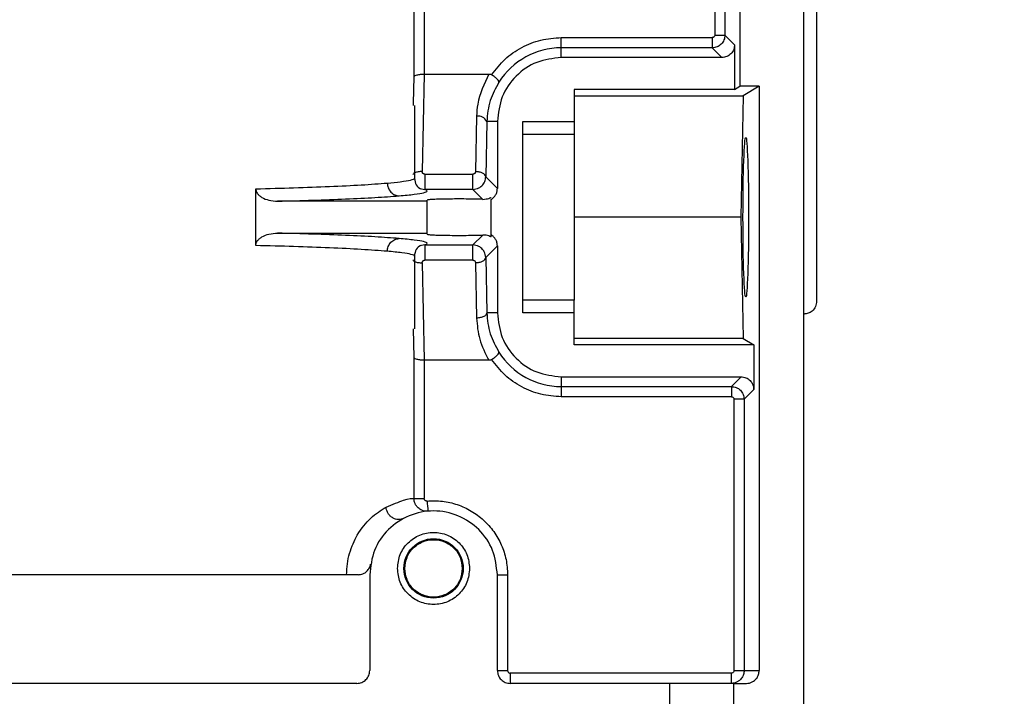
# Model space of a CAD drawing. Header units: inches. Extents: x 170 to 288, y 234 to 248.
# Tile 424 of 480: x 256.3095 to 256.4107, y 244.5562 to 244.6257. Entities that reach past the tile are written whole.
import ezdxf

# ---------------------------------------------------------------- set-up
doc = ezdxf.new("R2010")
doc.units = ezdxf.units.IN
doc.header["$LTSCALE"] = 0.25
doc.header["$MEASUREMENT"] = 0
doc.layers.add('ANNOTATIONS', color=1, linetype='Continuous')
doc.layers.add('STANDARD Z GUIDE MOTOR RH', color=7, linetype='Continuous')
doc.styles.add('ARIAL', font='arial.ttf', dxfattribs={"height": 0.09375})
doc.dimstyles.new('STANDARD$0', dxfattribs={"dimtxt": 0.09375, "dimasz": 0.09375, "dimexe": 0.03125, "dimexo": 0.046875, "dimgap": 0.09, "dimtad": 0, "dimtih": 1, "dimtoh": 1, "dimdec": 4, "dimzin": 0, "dimdsep": 46, "dimtxsty": 'ARIAL', "dimcen": 0.09, "dimadec": 0, "dimazin": 0, "dimtfac": 1, "dimtdec": 4, "dimtofl": 0, "dimtmove": 0, "dimatfit": 1, "dimfxl": 1, "dimtolj": 1, "dimtzin": 0, "dimarcsym": 0})

# ---------------------------------------------------------------- blocks, each defined once
blk = doc.blocks.new('*D47')
at = {"layer": 'ANNOTATIONS', "color": 0, "lineweight": -2, "transparency": 16777216}
for p, q in [((255.6056498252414, 244.2748611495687), (255.6056498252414, 245.4337754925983)), ((256.5118994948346, 244.7789401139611), (256.5118994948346, 245.4337754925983)), ((255.6993998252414, 245.4025254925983), (255.8056151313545, 245.4025254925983)), ((256.4181494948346, 245.4025254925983), (256.3862588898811, 245.4025254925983))]:
    blk.add_line(p, q, dxfattribs=at)
at = {"layer": 'ANNOTATIONS', "color": 0, "transparency": 16777216}
for points in [[(255.6993998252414, 245.4181504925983), (255.6993998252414, 245.3869004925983), (255.6056498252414, 245.4025254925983)], [(256.4181494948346, 245.4181504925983), (256.4181494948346, 245.3869004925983), (256.5118994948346, 245.4025254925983)]]:
    blk.add_solid(points, dxfattribs=at)
at = {"layer": 'defpoints', "color": 0, "transparency": 16777216}
for p in [(256.5118994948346, 245.4025254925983), (256.5118994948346, 244.6851901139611), (255.6056498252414, 244.1811111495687)]:
    blk.add_point(p, dxfattribs=at)
at = {"layer": 'ANNOTATIONS', "color": 0, "transparency": 16777216, "insert": (256.0959370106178, 245.4025254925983), "char_height": 0.09375, "attachment_point": 5, "style": 'ARIAL'}
blk.add_mtext('\\A1;27 1/2"', dxfattribs=at)

msp = doc.modelspace()

# ---------------------------------------------------------------- linework, layer by layer
at = {"layer": 'STANDARD Z GUIDE MOTOR RH'}
for p, q in [((256.3900982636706, 244.5030271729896), (256.3900982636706, 244.775993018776)), ((256.3835367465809, 244.7100409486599), (256.3835367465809, 244.6188480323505)), ((256.3500339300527, 244.61981375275), (256.3500339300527, 244.6611999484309)), ((256.3510827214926, 244.6611999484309), (256.3510858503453, 244.620095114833)), ((256.3809416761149, 244.6611997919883), (256.3809416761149, 244.6241008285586)), ((256.3819910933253, 244.6611997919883), (256.3819910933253, 244.6241008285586)), ((256.3651641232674, 244.6217935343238), (256.3651641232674, 244.6238385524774)), ((256.3651641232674, 244.6238385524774), (256.3806794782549, 244.6238385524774)), ((256.3809416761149, 244.6241008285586), (256.3819910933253, 244.6241008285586)), ((256.3819910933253, 244.6241008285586), (256.3829866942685, 244.6231050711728)), ((256.3806794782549, 244.6227892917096), (256.3651641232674, 244.6227892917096)), ((256.3806794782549, 244.6227892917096), (256.3816753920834, 244.6217935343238)), ((256.3829866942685, 244.6231050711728), (256.3829866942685, 244.6185126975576)), ((256.3816753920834, 244.6217935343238), (256.3651641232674, 244.6217935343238)), ((256.3499826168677, 244.6171151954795), (256.3500339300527, 244.61981375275)), ((256.3510858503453, 244.620095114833), (256.3508812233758, 244.6100703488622)), ((256.3510858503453, 244.620095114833), (256.357724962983, 244.620095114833)), ((256.3829866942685, 244.6185126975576), (256.3664763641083, 244.6185126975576)), ((256.3664763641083, 244.6185126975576), (256.3664763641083, 244.6139090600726)), ((256.3829866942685, 244.6185126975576), (256.3835367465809, 244.6188480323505)), ((256.3855051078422, 244.6188480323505), (256.3835367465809, 244.6188480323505)), ((256.3855051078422, 244.6188480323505), (256.3838790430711, 244.6178565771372)), ((256.3855051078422, 244.6188480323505), (256.3855051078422, 244.558801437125)), ((256.3664763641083, 244.6178565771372), (256.3838790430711, 244.6178565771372)), ((256.3838790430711, 244.6178565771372), (256.3836277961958, 244.605389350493)), ((256.3499779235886, 244.6168645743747), (256.3499826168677, 244.6171151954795)), ((256.3500721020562, 244.6168645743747), (256.3500721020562, 244.6093964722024)), ((256.356464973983, 244.6157568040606), (256.3563504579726, 244.6100690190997)), ((256.3575140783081, 244.6152318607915), (256.3573995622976, 244.6095440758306)), ((256.3586022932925, 244.6152318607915), (256.3575140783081, 244.6152318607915)), ((256.3586022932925, 244.6152318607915), (256.3586022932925, 244.6083413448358)), ((256.3612270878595, 244.5955468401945), (256.3612270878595, 244.6152318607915)), ((256.3612270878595, 244.6152318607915), (256.3664763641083, 244.6152318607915)), ((256.3612270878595, 244.6139090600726), (256.3664763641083, 244.6139090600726)), ((256.3511293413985, 244.6098119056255), (256.3560829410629, 244.6098119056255)), ((256.3573995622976, 244.6095440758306), (256.3586022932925, 244.6083413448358)), ((256.3337660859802, 244.60247412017), (256.3337660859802, 244.608304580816)), ((256.3506387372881, 244.6083321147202), (256.3511293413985, 244.6082377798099)), ((256.3560829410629, 244.6082377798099), (256.3511293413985, 244.6082377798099)), ((256.3560829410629, 244.6082377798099), (256.3565682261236, 244.6083308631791)), ((256.3560829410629, 244.6082377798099), (256.3570995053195, 244.607221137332)), ((256.3513843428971, 244.6070298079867), (256.3360069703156, 244.6070298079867)), ((256.3513843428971, 244.6036343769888), (256.3513843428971, 244.6071443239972)), ((256.3579461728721, 244.6033847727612), (256.3579461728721, 244.6072051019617)), ((256.3836277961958, 244.605389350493), (256.3664763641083, 244.605389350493)), ((256.3836277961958, 244.605389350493), (256.3838790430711, 244.5929222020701)), ((256.3360069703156, 244.6037489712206), (256.3513843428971, 244.6037489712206)), ((256.3570995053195, 244.603557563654), (256.3560829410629, 244.6025409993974)), ((256.3511293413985, 244.6025409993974), (256.3506387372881, 244.6024465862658)), ((256.3511293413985, 244.6025409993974), (256.3560829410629, 244.6025409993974)), ((256.3565682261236, 244.6024479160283), (256.3560829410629, 244.6025409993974)), ((256.3586022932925, 244.6024374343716), (256.3573995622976, 244.6012346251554)), ((256.3586022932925, 244.6024374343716), (256.3586022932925, 244.5955468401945)), ((256.3500721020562, 244.6013814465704), (256.3500721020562, 244.5939141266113)), ((256.3508812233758, 244.6007083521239), (256.3510858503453, 244.5906836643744)), ((256.3560829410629, 244.6009667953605), (256.3511293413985, 244.6009667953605)), ((256.3563504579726, 244.6007096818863), (256.356464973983, 244.5950218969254)), ((256.3573995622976, 244.6012346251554), (256.3575140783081, 244.5955468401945)), ((256.3664763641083, 244.5968696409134), (256.3612270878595, 244.5968696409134)), ((256.3664763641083, 244.5922660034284), (256.3664763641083, 244.5968696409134)), ((256.3586022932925, 244.5955468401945), (256.3575140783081, 244.5955468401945)), ((256.3664763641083, 244.5955468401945), (256.3612270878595, 244.5955468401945)), ((256.390212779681, 244.5954420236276), (256.3900982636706, 244.5954320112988)), ((256.3500339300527, 244.590964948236), (256.3499779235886, 244.5939141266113)), ((256.3838790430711, 244.5929222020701), (256.3664763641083, 244.5929222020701)), ((256.384955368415, 244.5922660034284), (256.3664763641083, 244.5922660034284)), ((256.3838790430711, 244.5929222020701), (256.384955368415, 244.5922660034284)), ((256.384955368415, 244.5922660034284), (256.384955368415, 244.5876736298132)), ((256.3500339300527, 244.5764871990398), (256.3500339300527, 244.590964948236)), ((256.3510858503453, 244.5906836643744), (256.3510827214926, 244.5764871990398)), ((256.357724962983, 244.5906836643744), (256.3510858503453, 244.5906836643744)), ((256.3651641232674, 244.5889851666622), (256.3836437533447, 244.5889851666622)), ((256.3651641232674, 244.5889851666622), (256.3651641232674, 244.58694022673)), ((256.3836437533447, 244.5889851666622), (256.3826481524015, 244.5879894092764)), ((256.3651641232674, 244.5879894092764), (256.3826481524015, 244.5879894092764)), ((256.384955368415, 244.5876736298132), (256.3839594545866, 244.5866778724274)), ((256.3826481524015, 244.58694022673), (256.3651641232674, 244.58694022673)), ((256.3839594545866, 244.5866778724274), (256.3829103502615, 244.5866778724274)), ((256.3829103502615, 244.5866778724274), (256.3829103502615, 244.558801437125)), ((256.3839594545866, 244.5866778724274), (256.3839594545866, 244.558801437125)), ((256.3500339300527, 244.5764871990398), (256.3510827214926, 244.5764871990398)), ((256.3454789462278, 244.5686439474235), (256.3454789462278, 244.558801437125)), ((256.3586022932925, 244.558801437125), (256.3586022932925, 244.5686439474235)), ((256.3586022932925, 244.5686439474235), (256.3596523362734, 244.5686439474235)), ((256.3596523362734, 244.5686439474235), (256.3596523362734, 244.558801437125)), ((256.3586022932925, 244.558801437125), (256.3596523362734, 244.558801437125)), ((256.3829103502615, 244.558801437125), (256.3855051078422, 244.558801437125)), ((256.3599145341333, 244.5585390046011), (256.3599145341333, 244.5574891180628)), ((256.3826478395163, 244.5585390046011), (256.3599145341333, 244.5585390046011)), ((256.3826478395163, 244.5574891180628), (256.3826478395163, 244.5585390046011)), ((256.344166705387, 244.5574891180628), (256.2837992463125, 244.5574891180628)), ((256.3763187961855, 244.5574891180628), (256.3599145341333, 244.5574891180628)), ((256.3763187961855, 244.5539840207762), (256.3763187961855, 244.5574891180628)), ((256.3828806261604, 244.5574891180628), (256.3841922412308, 244.5574891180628)), ((256.3828806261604, 244.5574891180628), (256.3828806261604, 244.5540985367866))]:
    msp.add_line(p, q, dxfattribs=at)
msp.add_circle((256.3520406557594, 244.5693001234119), 0.003051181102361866, dxfattribs=at)
for centre, radius, start, end in [((256.3651640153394, 244.6152318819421), 0.007557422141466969, 90, 147.834410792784), ((256.3566379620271, 244.6147917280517), 0.0009804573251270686, 26.67348715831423, 100.1622397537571), ((256.3651640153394, 244.595546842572), 0.007557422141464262, 212.1655892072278, 269.9999999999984), ((256.6026744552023, 244.5979552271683), 0.2522434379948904, 184.9418547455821, 185.1803192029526)]:
    msp.add_arc(centre, radius, start, end, dxfattribs=at)
at = {"layer": 'STANDARD Z GUIDE MOTOR RH', "extrusion": (0, 0, -1)}
for start_param, end_param in [(4.71238898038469, 7.853981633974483), (1.570796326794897, 4.71238898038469)]:
    msp.add_ellipse((256.384130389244, 244.6053893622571), major_axis=(0, 0.008202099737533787), ratio=0.03492076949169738, start_param=start_param, end_param=end_param, dxfattribs=at)
at = {"layer": 'STANDARD Z GUIDE MOTOR RH'}
for points, knots in [([(256.3914108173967, 244.7321395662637), (256.3914108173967, 244.7320281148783), (256.3914108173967, 244.7318050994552), (256.3914108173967, 244.7300067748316), (256.3914108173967, 244.7271685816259), (256.3914108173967, 244.7232375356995), (256.3914108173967, 244.7183050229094), (256.3914108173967, 244.7124484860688), (256.3914108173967, 244.705772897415), (256.3914108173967, 244.6983890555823), (256.3914108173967, 244.69042393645), (256.3914108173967, 244.682015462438), (256.3914108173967, 244.6733055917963), (256.3914108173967, 244.6644442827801), (256.3914108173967, 244.6555829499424), (256.3914108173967, 244.6468731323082), (256.3914108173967, 244.638464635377), (256.3914108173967, 244.6304995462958), (256.3914108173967, 244.6231157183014), (256.3914108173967, 244.6164402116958), (256.3914108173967, 244.6105836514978), (256.3914108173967, 244.6056512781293), (256.3914108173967, 244.6017201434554), (256.3914108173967, 244.5988820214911), (256.3914108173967, 244.5970839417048), (256.3914108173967, 244.5968608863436), (256.3914108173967, 244.5967494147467)], [0, 0, 0, 0, 0.04165386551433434, 0.08334983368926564, 0.1250000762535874, 0.1666529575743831, 0.2083498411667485, 0.2499999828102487, 0.2916532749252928, 0.3333499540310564, 0.3749998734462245, 0.416653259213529, 0.4583498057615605, 0.4999999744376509, 0.5416531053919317, 0.5833497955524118, 0.6250000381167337, 0.6666529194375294, 0.7083498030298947, 0.7499999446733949, 0.7916529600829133, 0.8333499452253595, 0.8750000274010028, 0.9166532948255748, 0.9583476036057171, 1, 1, 1, 1]), ([(256.3580103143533, 244.620017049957), (256.3584431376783, 244.6205746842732), (256.3593088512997, 244.6216900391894), (256.3610730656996, 244.6228899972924), (256.3630514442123, 244.6236892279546), (256.3644598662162, 244.6237887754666), (256.3651641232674, 244.6238385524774)], [0, 0, 0, 0, 0.2499777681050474, 0.4999942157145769, 0.7499807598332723, 0.9999999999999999, 0.9999999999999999, 0.9999999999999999, 0.9999999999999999]), ([(256.3819910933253, 244.6241008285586), (256.3819712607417, 244.6239291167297), (256.3819315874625, 244.6235856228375), (256.3816282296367, 244.6231523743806), (256.3811949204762, 244.6228488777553), (256.3808513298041, 244.6228091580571), (256.3806794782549, 244.6227892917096)], [0, 0, 0, 0, 0.249914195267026, 0.4999306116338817, 0.7498834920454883, 1, 1, 1, 1]), ([(256.3809416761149, 244.6241008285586), (256.3809380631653, 244.624066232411), (256.3809308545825, 244.6239972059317), (256.3808691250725, 244.623911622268), (256.3807835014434, 244.6238494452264), (256.3807143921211, 244.6238422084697), (256.3806794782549, 244.6238385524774)], [0, 0, 0, 0, 0.2504971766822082, 0.4997937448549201, 0.747296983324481, 1, 1, 1, 1]), ([(256.3806794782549, 244.6238385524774), (256.3806794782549, 244.6237040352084), (256.3806794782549, 244.623434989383), (256.3806794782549, 244.6230929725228), (256.3806794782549, 244.6228485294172), (256.3806794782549, 244.6228090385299), (256.3806794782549, 244.6227892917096)], [0, 0, 0, 0, 0.249999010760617, 0.5000189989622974, 0.7499920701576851, 1, 1, 1, 1]), ([(256.3829866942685, 244.6231050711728), (256.3829669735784, 244.6229332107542), (256.3829275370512, 244.6225895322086), (256.3826245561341, 244.6221558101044), (256.3821908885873, 244.621852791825), (256.381847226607, 244.621813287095), (256.3816753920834, 244.6217935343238)], [0, 0, 0, 0, 0.2500329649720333, 0.5000044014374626, 0.7499970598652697, 1, 1, 1, 1]), ([(256.3651641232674, 244.6217935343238), (256.3643042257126, 244.6216949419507), (256.3625845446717, 244.6214977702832), (256.3604157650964, 244.6199801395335), (256.3588979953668, 244.6178114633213), (256.3587008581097, 244.6160917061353), (256.3586022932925, 244.6152318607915)], [0, 0, 0, 0, 0.2500116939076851, 0.4999902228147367, 0.7500047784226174, 1, 1, 1, 1]), ([(256.3500339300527, 244.61981375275), (256.3500431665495, 244.619835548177), (256.3500604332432, 244.6198762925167), (256.3501622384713, 244.6199425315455), (256.3503157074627, 244.6200019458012), (256.3505169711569, 244.6200460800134), (256.3507591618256, 244.6200834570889), (256.3509577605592, 244.6200905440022), (256.3510858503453, 244.620095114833)], [0, 0, 0, 0, 0.1556802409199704, 0.2910284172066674, 0.4996608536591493, 0.6365628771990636, 0.7655947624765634, 1, 1, 1, 1]), ([(256.357724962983, 244.620095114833), (256.3572403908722, 244.6190810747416), (256.3565697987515, 244.6176777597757), (256.3564877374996, 244.6161739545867), (256.356464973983, 244.6157568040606)], [0, 0, 0, 0, 0.7226033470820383, 1, 1, 1, 1]), ([(256.357724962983, 244.620095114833), (256.3577769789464, 244.6200921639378), (256.3578777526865, 244.6200864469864), (256.3579670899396, 244.6200396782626), (256.3580103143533, 244.620017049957)], [0, 0, 0, 0, 0.5161658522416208, 0.9999999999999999, 0.9999999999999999, 0.9999999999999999, 0.9999999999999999]), ([(256.3587665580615, 244.6192551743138), (256.3587665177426, 244.6192908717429), (256.3587664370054, 244.6193623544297), (256.3586060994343, 244.6195572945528), (256.3583458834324, 244.6197873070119), (256.3581209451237, 244.6199413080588), (256.3580103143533, 244.620017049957)], [0, 0, 0, 0, 0.2494355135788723, 0.4994847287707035, 0.7538329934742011, 1, 1, 1, 1]), ([(256.3587665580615, 244.6192551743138), (256.358421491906, 244.6186348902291), (256.3577115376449, 244.6173586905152), (256.3575811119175, 244.6159538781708), (256.3575140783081, 244.6152318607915)], [0, 0, 0, 0, 0.4860399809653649, 1, 1, 1, 1]), ([(256.3664763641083, 244.6139090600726), (256.3664763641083, 244.613735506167), (256.3664763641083, 244.6133883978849), (256.3664763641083, 244.6113983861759), (256.3664763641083, 244.6086367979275), (256.3664763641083, 244.6053893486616), (256.3664763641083, 244.6021419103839), (256.3664763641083, 244.5993803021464), (256.3664763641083, 244.597390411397), (256.3664763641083, 244.5970432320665), (256.3664763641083, 244.5968696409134)], [0, 0, 0, 0, 0.124999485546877, 0.2499993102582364, 0.3749995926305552, 0.5000005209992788, 0.6250014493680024, 0.7500017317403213, 0.8749997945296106, 1, 1, 1, 1]), ([(256.347288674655, 244.6088939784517), (256.3477657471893, 244.6089393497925), (256.3488285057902, 244.6090404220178), (256.3497371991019, 244.6092035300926), (256.3501526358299, 244.6093265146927), (256.3500537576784, 244.6093907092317), (256.3500448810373, 244.6093964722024)], [0, 0, 0, 0, 0.2811047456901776, 0.6262076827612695, 0.9664433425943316, 1, 1, 1, 1]), ([(256.3508812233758, 244.6100703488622), (256.3507418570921, 244.6100694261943), (256.3505267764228, 244.6100680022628), (256.3502708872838, 244.6100073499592), (256.3500988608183, 244.609939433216), (256.3499696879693, 244.6098595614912), (256.3499207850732, 244.6097986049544), (256.34989970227, 244.6097723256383)], [0, 0, 0, 0, 0.324853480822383, 0.5013386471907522, 0.6821854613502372, 0.8629851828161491, 1, 1, 1, 1]), ([(256.3500721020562, 244.6093969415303), (256.3501086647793, 244.6091419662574), (256.3501824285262, 244.6086275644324), (256.3505585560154, 244.6084054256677), (256.3507482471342, 244.6082933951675)], [0, 0, 0, 0, 0.4956733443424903, 1, 1, 1, 1]), ([(256.3511293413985, 244.6098119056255), (256.3511114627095, 244.6098128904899), (256.3510766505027, 244.609814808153), (256.3510271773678, 244.6098301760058), (256.3509827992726, 244.6098545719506), (256.3509319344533, 244.6098982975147), (256.3508848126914, 244.6099711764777), (256.3508824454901, 244.6100365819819), (256.3508812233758, 244.6100703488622)], [0, 0, 0, 0, 0.1232983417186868, 0.240078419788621, 0.3585866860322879, 0.4839010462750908, 0.7335537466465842, 1, 1, 1, 1]), ([(256.3511293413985, 244.6098119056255), (256.3511293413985, 244.6097305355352), (256.3511293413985, 244.6095677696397), (256.3511293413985, 244.6092958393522), (256.3511293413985, 244.6090257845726), (256.3511293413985, 244.6087723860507), (256.3511293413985, 244.6085526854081), (256.3511293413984, 244.6083827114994), (256.3511293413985, 244.6082673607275), (256.3511293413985, 244.6082476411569), (256.3511293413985, 244.6082377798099)], [0, 0, 0, 0, 0.1249889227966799, 0.2500173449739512, 0.3749867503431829, 0.5000169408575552, 0.6249966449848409, 0.750019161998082, 0.8749897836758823, 0.9999999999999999, 0.9999999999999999, 0.9999999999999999, 0.9999999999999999]), ([(256.3563504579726, 244.6100690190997), (256.3563461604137, 244.6100354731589), (256.3563377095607, 244.6099695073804), (256.3562853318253, 244.6098981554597), (256.3562320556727, 244.6098543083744), (256.356186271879, 244.609829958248), (256.356135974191, 244.6098149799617), (256.3561008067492, 244.6098129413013), (256.3560829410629, 244.6098119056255)], [0, 0, 0, 0, 0.2623732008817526, 0.515938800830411, 0.6422202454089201, 0.7610510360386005, 0.8786096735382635, 1, 1, 1, 1]), ([(256.3560829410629, 244.6082377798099), (256.3560829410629, 244.6082476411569), (256.3560829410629, 244.6082673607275), (256.3560829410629, 244.6083827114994), (256.3560829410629, 244.6085526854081), (256.3560829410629, 244.6087723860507), (256.3560829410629, 244.6090257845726), (256.3560829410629, 244.6092958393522), (256.3560829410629, 244.6095677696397), (256.3560829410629, 244.6097305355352), (256.3560829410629, 244.6098119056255)], [0, 0, 0, 0, 0.1250102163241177, 0.2499808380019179, 0.3750033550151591, 0.4999830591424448, 0.6250132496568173, 0.7499826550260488, 0.87501107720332, 1, 1, 1, 1]), ([(256.3573995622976, 244.6095440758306), (256.3573802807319, 244.6096115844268), (256.3573417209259, 244.6097465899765), (256.3570978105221, 244.6099180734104), (256.356755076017, 244.6100402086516), (256.3564853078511, 244.6100594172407), (256.3563504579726, 244.6100690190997)], [0, 0, 0, 0, 0.2500310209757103, 0.5000189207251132, 0.7500728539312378, 1, 1, 1, 1]), ([(256.3565682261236, 244.6083308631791), (256.3566474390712, 244.6083677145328), (256.3568085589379, 244.6084426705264), (256.3570785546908, 244.6086651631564), (256.3573383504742, 244.6090304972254), (256.3573791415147, 244.609372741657), (256.3573995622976, 244.6095440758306)], [0, 0, 0, 0, 0.1672647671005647, 0.3402180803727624, 0.6697004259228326, 1, 1, 1, 1]), ([(256.3337660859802, 244.608304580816), (256.3350939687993, 244.6083389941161), (256.3378374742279, 244.6084100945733), (256.3414888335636, 244.6085460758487), (256.3448286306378, 244.6087061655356), (256.3464533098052, 244.6088302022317), (256.347288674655, 244.6088939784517)], [0, 0, 0, 0, 0.2274687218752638, 0.4699674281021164, 0.7274719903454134, 1, 1, 1, 1]), ([(256.347288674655, 244.6088939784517), (256.3473067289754, 244.6087303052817), (256.3473344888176, 244.6084786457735), (256.3474864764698, 244.6081751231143), (256.3476429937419, 244.6079661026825), (256.3478360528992, 244.6077967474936), (256.3481162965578, 244.607631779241), (256.3483487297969, 244.607601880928), (256.3484998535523, 244.6075824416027)], [0, 0, 0, 0, 0.2396362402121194, 0.3684583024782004, 0.4999833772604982, 0.6315101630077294, 0.760414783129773, 0.9999999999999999, 0.9999999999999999, 0.9999999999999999, 0.9999999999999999]), ([(256.3337660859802, 244.608304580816), (256.3337732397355, 244.6082286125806), (256.3337879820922, 244.608072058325), (256.3339106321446, 244.6078374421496), (256.3341123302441, 244.6076100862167), (256.3345065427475, 244.6073361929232), (256.3351468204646, 244.6070867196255), (256.3357050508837, 244.6070497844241), (256.3360069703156, 244.6070298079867)], [0, 0, 0, 0, 0.08100827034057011, 0.1669406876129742, 0.2776264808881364, 0.4038113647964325, 0.6775508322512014, 1, 1, 1, 1]), ([(256.3360069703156, 244.6070298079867), (256.3372348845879, 244.607063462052), (256.3397649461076, 244.6071328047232), (256.3431228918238, 244.6072610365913), (256.3461951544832, 244.6074104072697), (256.3477182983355, 244.6075241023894), (256.3484998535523, 244.6075824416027)], [0, 0, 0, 0, 0.2292103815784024, 0.4722775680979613, 0.7292151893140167, 1, 1, 1, 1]), ([(256.3484998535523, 244.6075824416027), (256.3490607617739, 244.6076347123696), (256.3501825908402, 244.6077392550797), (256.3511104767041, 244.6079037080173), (256.3515132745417, 244.6080709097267), (256.3512573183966, 244.6081821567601), (256.3511293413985, 244.6082377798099)], [0, 0, 0, 0, 0.2499964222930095, 0.4999984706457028, 0.7500013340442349, 0.9999999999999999, 0.9999999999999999, 0.9999999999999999, 0.9999999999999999]), ([(256.3570995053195, 244.607221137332), (256.3573286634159, 244.6072477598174), (256.3576859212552, 244.6072892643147), (256.3579106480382, 244.6074070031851), (256.3579345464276, 244.6073982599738), (256.3579461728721, 244.6073940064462)], [0, 0, 0, 0, 0.4787896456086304, 0.7464338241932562, 1, 1, 1, 1]), ([(256.3579461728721, 244.6072051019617), (256.3580391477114, 244.607268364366), (256.3582246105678, 244.6073945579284), (256.3584317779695, 244.6076684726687), (256.3585754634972, 244.6079881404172), (256.3585932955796, 244.6082228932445), (256.3586022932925, 244.6083413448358)], [0, 0, 0, 0, 0.2447006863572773, 0.4881201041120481, 0.741715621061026, 1, 1, 1, 1]), ([(256.3570995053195, 244.607221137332), (256.3568502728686, 244.6072291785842), (256.3563577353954, 244.6072450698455), (256.3554134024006, 244.6072575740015), (256.3544427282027, 244.6072602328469), (256.3534838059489, 244.6072530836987), (256.3526603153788, 244.6072369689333), (256.3520047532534, 244.6072137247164), (256.3514996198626, 244.6071829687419), (256.3514254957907, 244.6071581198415), (256.3513843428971, 244.6071443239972)], [0, 0, 0, 0, 0.1284263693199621, 0.2537984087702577, 0.3761819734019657, 0.4955293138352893, 0.6227109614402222, 0.729754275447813, 0.8499624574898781, 0.9999999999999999, 0.9999999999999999, 0.9999999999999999, 0.9999999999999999]), ([(256.3337660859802, 244.60247412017), (256.333773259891, 244.6025507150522), (256.3337880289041, 244.6027084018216), (256.3339124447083, 244.6029446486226), (256.3341168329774, 244.6031724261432), (256.3345145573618, 244.6034470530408), (256.3351540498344, 244.6036930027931), (256.3357095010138, 244.6037294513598), (256.3360069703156, 244.6037489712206)], [0, 0, 0, 0, 0.08165397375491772, 0.1681019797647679, 0.279872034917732, 0.4066827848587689, 0.6822517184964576, 1, 1, 1, 1]), ([(256.3484998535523, 244.6031962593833), (256.3477183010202, 244.603254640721), (256.3461951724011, 244.6033684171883), (256.3431229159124, 244.6035176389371), (256.3397649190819, 244.6036458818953), (256.3372348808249, 244.603715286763), (256.3360069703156, 244.6037489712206)], [0, 0, 0, 0, 0.2707881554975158, 0.5277254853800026, 0.7707896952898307, 0.9999999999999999, 0.9999999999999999, 0.9999999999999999, 0.9999999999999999]), ([(256.3513843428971, 244.6036343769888), (256.3514273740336, 244.603620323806), (256.3515082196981, 244.6035939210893), (256.3520731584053, 244.6035615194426), (256.352749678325, 244.6035398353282), (256.3535303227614, 244.6035254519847), (256.354415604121, 244.6035185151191), (256.3553955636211, 244.6035209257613), (256.3563504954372, 244.603533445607), (256.3568478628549, 244.6035494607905), (256.3570995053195, 244.603557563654)], [0, 0, 0, 0, 0.1528570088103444, 0.2871833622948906, 0.4028995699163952, 0.4999766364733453, 0.620396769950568, 0.7438809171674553, 0.8704168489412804, 1, 1, 1, 1]), ([(256.3579461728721, 244.6033847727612), (256.3579351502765, 244.6033810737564), (256.3579124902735, 244.6033734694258), (256.3577315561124, 244.6034542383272), (256.3574664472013, 244.6035422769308), (256.3572213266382, 244.6035524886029), (256.3570995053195, 244.603557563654)], [0, 0, 0, 0, 0.2529738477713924, 0.5200579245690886, 0.7614758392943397, 1, 1, 1, 1]), ([(256.3586022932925, 244.6024374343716), (256.3585931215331, 244.602555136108), (256.3585748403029, 244.6027897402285), (256.3584324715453, 244.6031090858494), (256.3582257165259, 244.603384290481), (256.3580398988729, 244.6035101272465), (256.3579461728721, 244.6035735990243)], [0, 0, 0, 0, 0.2567680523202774, 0.5117923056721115, 0.7537491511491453, 1, 1, 1, 1]), ([(256.347288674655, 244.6018847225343), (256.3464533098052, 244.6019484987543), (256.3448286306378, 244.6020725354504), (256.3414888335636, 244.6022326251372), (256.3378374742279, 244.6023686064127), (256.3350939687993, 244.6024397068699), (256.3337660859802, 244.60247412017)], [0, 0, 0, 0, 0.2725280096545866, 0.5300325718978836, 0.7725312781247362, 1, 1, 1, 1]), ([(256.347288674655, 244.6018847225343), (256.347306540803, 244.6020479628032), (256.3473340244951, 244.6022990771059), (256.3474856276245, 244.6026021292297), (256.3476417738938, 244.6028113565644), (256.3478348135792, 244.6029809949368), (256.3481152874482, 244.603146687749), (256.3483482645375, 244.6031767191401), (256.3484998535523, 244.6031962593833)], [0, 0, 0, 0, 0.2389681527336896, 0.3676073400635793, 0.4990827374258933, 0.6307184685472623, 0.7597230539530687, 1, 1, 1, 1]), ([(256.3511293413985, 244.6025409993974), (256.3512573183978, 244.6025965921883), (256.351513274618, 244.6027077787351), (256.3511104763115, 244.6028749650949), (256.3501825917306, 244.6030395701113), (256.3490607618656, 244.6031440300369), (256.3484998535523, 244.6031962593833)], [0, 0, 0, 0, 0.2499985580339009, 0.5000014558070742, 0.750003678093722, 1, 1, 1, 1]), ([(256.3507482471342, 244.6024853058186), (256.350556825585, 244.6023716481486), (256.3501773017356, 244.6021463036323), (256.3501069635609, 244.6016279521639), (256.3500721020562, 244.6013710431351)], [0, 0, 0, 0, 0.5043729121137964, 0.9999999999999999, 0.9999999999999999, 0.9999999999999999, 0.9999999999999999]), ([(256.3511293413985, 244.6025409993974), (256.3511293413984, 244.6025311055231), (256.3511293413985, 244.602511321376), (256.3511293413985, 244.6023959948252), (256.3511293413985, 244.6022260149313), (256.3511293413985, 244.6020063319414), (256.3511293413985, 244.6017529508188), (256.3511293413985, 244.6014829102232), (256.3511293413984, 244.6012109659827), (256.3511293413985, 244.6010481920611), (256.3511293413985, 244.6009667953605)], [0, 0, 0, 0, 0.1250154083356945, 0.2499853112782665, 0.3750071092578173, 0.4999860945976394, 0.6249818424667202, 0.7499865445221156, 0.8749783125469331, 1, 1, 1, 1]), ([(256.3560829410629, 244.6009667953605), (256.3560829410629, 244.6010481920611), (256.3560829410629, 244.6012109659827), (256.3560829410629, 244.6014829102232), (256.3560829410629, 244.6017529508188), (256.3560829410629, 244.6020063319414), (256.3560829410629, 244.6022260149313), (256.3560829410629, 244.6023959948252), (256.3560829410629, 244.602511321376), (256.3560829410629, 244.6025311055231), (256.3560829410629, 244.6025409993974)], [0, 0, 0, 0, 0.125021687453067, 0.2500134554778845, 0.3750181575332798, 0.5000139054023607, 0.6249928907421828, 0.7500146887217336, 0.8749845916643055, 1, 1, 1, 1]), ([(256.3573995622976, 244.6012346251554), (256.3573908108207, 244.6013451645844), (256.3573746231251, 244.6015496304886), (256.3572470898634, 244.6018713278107), (256.357054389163, 244.6021344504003), (256.3568083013, 244.6023361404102), (256.3566473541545, 244.6024110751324), (256.3565682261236, 244.6024479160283)], [0, 0, 0, 0, 0.2134522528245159, 0.3948247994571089, 0.6605264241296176, 0.8331012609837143, 1, 1, 1, 1]), ([(256.350044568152, 244.6013814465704), (256.3500535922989, 244.6013872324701), (256.3501484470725, 244.6014480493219), (256.3497682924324, 244.6015652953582), (256.3489124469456, 244.6017295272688), (256.3478308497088, 244.6018329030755), (256.347288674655, 244.6018847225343)], [0, 0, 0, 0, 0.03386921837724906, 0.3560067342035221, 0.6771838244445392, 1, 1, 1, 1]), ([(256.3499012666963, 244.6010047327), (256.3499218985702, 244.6009790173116), (256.349970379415, 244.6009185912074), (256.3500988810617, 244.6008392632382), (256.3502708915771, 244.6007714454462), (256.3505267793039, 244.6007107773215), (256.350741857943, 244.600709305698), (256.3508812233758, 244.6007083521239)], [0, 0, 0, 0, 0.1343596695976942, 0.315718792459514, 0.4971071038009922, 0.6741383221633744, 1, 1, 1, 1]), ([(256.3508812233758, 244.6007083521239), (256.3508825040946, 244.6007419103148), (256.3508849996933, 244.6008073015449), (256.3509319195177, 244.6008799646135), (256.3509821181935, 244.6009242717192), (256.3510265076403, 244.6009487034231), (256.3510762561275, 244.6009638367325), (256.351111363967, 244.6009657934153), (256.3511293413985, 244.6009667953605)], [0, 0, 0, 0, 0.2646894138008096, 0.5157717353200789, 0.6401399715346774, 0.7578768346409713, 0.876017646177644, 0.9999999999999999, 0.9999999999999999, 0.9999999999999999, 0.9999999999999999]), ([(256.3560829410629, 244.6009667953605), (256.3561005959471, 244.6009657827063), (256.3561355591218, 244.6009637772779), (256.3562033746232, 244.6009434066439), (256.3562759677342, 244.600893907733), (256.3563378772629, 244.6008095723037), (256.3563461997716, 244.6007434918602), (256.3563504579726, 244.6007096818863)], [0, 0, 0, 0, 0.1201133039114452, 0.2378685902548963, 0.4830457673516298, 0.7355010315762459, 1, 1, 1, 1]), ([(256.3563504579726, 244.6007096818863), (256.3564853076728, 244.6007193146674), (256.3567550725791, 244.600738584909), (256.3570977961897, 244.6008607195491), (256.357341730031, 244.6010320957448), (256.3573802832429, 244.601167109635), (256.3573995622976, 244.6012346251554)], [0, 0, 0, 0, 0.249936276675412, 0.499993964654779, 0.7499652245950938, 1, 1, 1, 1]), ([(256.3914108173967, 244.5967494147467), (256.3913879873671, 244.5965647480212), (256.3913407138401, 244.5961823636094), (256.3909945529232, 244.5957468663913), (256.3905665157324, 244.5954901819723), (256.3902743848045, 244.5954546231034), (256.3901342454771, 244.5954375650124)], [0, 0, 0, 0, 0.2731015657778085, 0.5655040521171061, 0.7915661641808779, 1, 1, 1, 1]), ([(256.3575140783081, 244.5955468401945), (256.3574949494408, 244.5954793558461), (256.3574566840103, 244.5953443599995), (256.3572122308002, 244.5951729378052), (256.3568696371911, 244.5950508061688), (256.3565998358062, 244.5950315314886), (256.356464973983, 244.5950218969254)], [0, 0, 0, 0, 0.2499546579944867, 0.5000098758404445, 0.7500769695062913, 1, 1, 1, 1]), ([(256.3575140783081, 244.5955468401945), (256.357581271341, 244.5948237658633), (256.3577118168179, 244.5934189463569), (256.3584219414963, 244.5921428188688), (256.3587665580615, 244.5915235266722)], [0, 0, 0, 0, 0.5147097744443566, 1, 1, 1, 1]), ([(256.3586022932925, 244.5955468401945), (256.3587008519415, 244.5946869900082), (256.3588979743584, 244.5929672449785), (256.3604158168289, 244.5907986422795), (256.3625845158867, 244.5892809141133), (256.3643042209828, 244.5890837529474), (256.3651641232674, 244.5889851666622)], [0, 0, 0, 0, 0.2499957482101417, 0.5000044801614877, 0.7499877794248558, 1, 1, 1, 1]), ([(256.356464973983, 244.5950218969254), (256.3565258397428, 244.5942873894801), (256.3566509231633, 244.5927779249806), (256.3573606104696, 244.5913941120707), (256.357724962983, 244.5906836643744)], [0, 0, 0, 0, 0.4866013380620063, 1, 1, 1, 1]), ([(256.3580103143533, 244.5907617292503), (256.3581209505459, 244.5908374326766), (256.358345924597, 244.5909913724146), (256.3586060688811, 244.5912215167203), (256.3587664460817, 244.5914163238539), (256.3587665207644, 244.5914878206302), (256.3587665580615, 244.5915235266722)], [0, 0, 0, 0, 0.2461451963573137, 0.500525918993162, 0.7505587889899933, 0.9999999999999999, 0.9999999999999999, 0.9999999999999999, 0.9999999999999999]), ([(256.3510858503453, 244.5906836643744), (256.3509577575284, 244.5906881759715), (256.350759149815, 244.5906951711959), (256.350516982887, 244.5907327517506), (256.3503157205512, 244.5907766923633), (256.3501622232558, 244.5908361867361), (256.3500604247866, 244.5909024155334), (256.3500431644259, 244.5909431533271), (256.3500339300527, 244.590964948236)], [0, 0, 0, 0, 0.2344016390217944, 0.3634393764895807, 0.5003326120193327, 0.7089267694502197, 0.8442744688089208, 1, 1, 1, 1]), ([(256.3580103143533, 244.5907617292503), (256.3579670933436, 244.5907390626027), (256.3578777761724, 244.5906922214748), (256.3577769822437, 244.5906865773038), (256.357724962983, 244.5906836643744)], [0, 0, 0, 0, 0.4839048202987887, 1, 1, 1, 1]), ([(256.3651641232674, 244.58694022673), (256.3644598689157, 244.58699001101), (256.3630514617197, 244.5870895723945), (256.3610730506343, 244.5878886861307), (256.3593088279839, 244.5890886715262), (256.3584431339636, 244.5902040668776), (256.3580103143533, 244.5907617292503)], [0, 0, 0, 0, 0.2500183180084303, 0.500000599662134, 0.750016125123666, 0.9999999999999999, 0.9999999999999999, 0.9999999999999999, 0.9999999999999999]), ([(256.3836437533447, 244.5889851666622), (256.3838156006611, 244.5889654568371), (256.3841593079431, 244.5889260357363), (256.3845928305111, 244.5886227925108), (256.3848963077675, 244.5881893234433), (256.3849356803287, 244.5878455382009), (256.384955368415, 244.5876736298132)], [0, 0, 0, 0, 0.2499693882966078, 0.4999571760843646, 0.749955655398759, 1, 1, 1, 1]), ([(256.3826481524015, 244.5879894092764), (256.3828198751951, 244.5879695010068), (256.3831633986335, 244.5879296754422), (256.3835969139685, 244.5876265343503), (256.3838998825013, 244.5871929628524), (256.3839395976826, 244.5868495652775), (256.3839594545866, 244.5866778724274)], [0, 0, 0, 0, 0.2499935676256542, 0.5001004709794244, 0.7500588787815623, 1, 1, 1, 1]), ([(256.3826481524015, 244.5879894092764), (256.3826481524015, 244.5879696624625), (256.3826481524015, 244.5879301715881), (256.3826481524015, 244.5876857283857), (256.3826481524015, 244.5873437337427), (256.3826481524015, 244.5870747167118), (256.3826481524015, 244.58694022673)], [0, 0, 0, 0, 0.2500199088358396, 0.5000049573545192, 0.7500369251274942, 1, 1, 1, 1]), ([(256.3826481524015, 244.58694022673), (256.3826827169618, 244.5869364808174), (256.3827516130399, 244.5869290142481), (256.3828372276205, 244.5868674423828), (256.38289941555, 244.5867818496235), (256.3829066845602, 244.5867127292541), (256.3829103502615, 244.5866778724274)], [0, 0, 0, 0, 0.250559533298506, 0.4994297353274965, 0.747566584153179, 0.9999999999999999, 0.9999999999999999, 0.9999999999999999, 0.9999999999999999]), ([(256.3471538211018, 244.5756047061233), (256.3478232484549, 244.5758789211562), (256.3493651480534, 244.5765105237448), (256.3497922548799, 244.5764956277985), (256.3500339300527, 244.5764871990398)], [0, 0, 0, 0, 0.4341575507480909, 0.9999999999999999, 0.9999999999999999, 0.9999999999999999, 0.9999999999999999]), ([(256.3514613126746, 244.5751800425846), (256.3513486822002, 244.5751784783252), (256.3511377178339, 244.5751755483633), (256.3507873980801, 244.5752806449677), (256.3504916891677, 244.5754678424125), (256.3502671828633, 244.5757226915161), (256.3501332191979, 244.5759644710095), (256.3500493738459, 244.5762224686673), (256.3500390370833, 244.5763996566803), (256.3500339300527, 244.5764871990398)], [0, 0, 0, 0, 0.1548318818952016, 0.2900104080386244, 0.49957185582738, 0.6290773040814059, 0.7556171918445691, 0.8792590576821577, 0.9999999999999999, 0.9999999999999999, 0.9999999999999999, 0.9999999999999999]), ([(256.3513686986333, 244.576225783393), (256.3513499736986, 244.5762252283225), (256.3513134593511, 244.5762241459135), (256.3512601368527, 244.5762363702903), (256.351210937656, 244.5762592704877), (256.3511671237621, 244.5762922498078), (256.3511300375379, 244.5763325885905), (256.3511027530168, 244.5763794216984), (256.3510862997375, 244.5764317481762), (256.3510839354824, 244.5764683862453), (256.3510827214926, 244.5764871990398)], [0, 0, 0, 0, 0.1286120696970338, 0.2507985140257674, 0.37278043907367, 0.4999797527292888, 0.6261133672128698, 0.7477966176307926, 0.8704994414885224, 1, 1, 1, 1]), ([(256.3513686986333, 244.576225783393), (256.3518956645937, 244.5762407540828), (256.3529495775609, 244.5762706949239), (256.3544991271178, 244.5759016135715), (256.355941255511, 244.5752445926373), (256.3572166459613, 244.574298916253), (256.3582713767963, 244.5731120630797), (256.359053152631, 244.571733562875), (256.3595571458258, 244.5702225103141), (256.3596206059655, 244.5691701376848), (256.3596523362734, 244.5686439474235)], [0, 0, 0, 0, 0.1250053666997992, 0.2500062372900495, 0.3749911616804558, 0.5000065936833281, 0.6250041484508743, 0.7500017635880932, 0.8749999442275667, 1, 1, 1, 1]), ([(256.3431075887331, 244.5686439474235), (256.3431225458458, 244.5690200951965), (256.3431528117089, 244.5697812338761), (256.3434753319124, 244.5712399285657), (256.3442640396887, 244.5730197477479), (256.3456840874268, 244.5746924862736), (256.3466334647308, 244.5752817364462), (256.3471538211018, 244.5756047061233)], [0, 0, 0, 0, 0.09729799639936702, 0.196883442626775, 0.3990288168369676, 0.6706060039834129, 1, 1, 1, 1]), ([(256.3586022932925, 244.5686439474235), (256.3585037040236, 244.5695027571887), (256.3583065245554, 244.5712203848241), (256.3567891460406, 244.5734046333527), (256.3546201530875, 244.5748639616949), (256.3520406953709, 244.575376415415), (256.3494611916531, 244.5748641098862), (256.3472924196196, 244.5734044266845), (256.3457746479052, 244.5712204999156), (256.3455775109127, 244.5695027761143), (256.3454789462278, 244.5686439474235)], [0, 0, 0, 0, 0.1249989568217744, 0.2499990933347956, 0.3750024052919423, 0.4999946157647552, 0.6250018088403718, 0.7499924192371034, 0.8750010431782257, 1, 1, 1, 1]), ([(256.3489732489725, 244.5744446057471), (256.3488925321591, 244.5744091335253), (256.3487229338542, 244.5743346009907), (256.3484276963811, 244.5743074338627), (256.3481098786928, 244.5743595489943), (256.3477980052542, 244.5745049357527), (256.3475271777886, 244.5747309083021), (256.3473257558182, 244.5750102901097), (256.3471960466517, 244.5753078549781), (256.347167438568, 244.5755089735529), (256.3471538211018, 244.5756047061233)], [0, 0, 0, 0, 0.1109681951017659, 0.2331610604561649, 0.3641492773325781, 0.4999841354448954, 0.6358320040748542, 0.7667959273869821, 0.8889947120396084, 1, 1, 1, 1]), ([(256.3483333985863, 244.5693001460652), (256.3483891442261, 244.569785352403), (256.3485006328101, 244.5707557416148), (256.3493577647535, 244.5719898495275), (256.3505832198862, 244.5728145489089), (256.3520406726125, 244.5731039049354), (256.3534981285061, 244.5728145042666), (256.3547234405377, 244.5719897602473), (256.3555809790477, 244.570755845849), (256.3556924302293, 244.569785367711), (256.3557481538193, 244.5693001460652)], [0, 0, 0, 0, 0.1249970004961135, 0.2499879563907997, 0.3749901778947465, 0.5000057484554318, 0.6249948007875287, 0.7499970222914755, 0.8750029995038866, 1, 1, 1, 1]), ([(256.3490877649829, 244.5693001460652), (256.3491322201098, 244.569686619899), (256.3492211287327, 244.5704595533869), (256.3499040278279, 244.5714422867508), (256.3508799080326, 244.5720992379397), (256.3520406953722, 244.5723296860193), (256.3532014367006, 244.5720990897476), (256.3541775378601, 244.5714424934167), (256.3548600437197, 244.5704594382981), (256.3549489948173, 244.5696866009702), (256.3549934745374, 244.5693001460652)], [0, 0, 0, 0, 0.1250070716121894, 0.2500095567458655, 0.3749932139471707, 0.5000119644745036, 0.6249974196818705, 0.750009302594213, 0.8749929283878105, 1, 1, 1, 1]), ([(256.3442768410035, 244.5686439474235), (256.3444495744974, 244.5686632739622), (256.3447761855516, 244.5686998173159), (256.3451770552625, 244.5689690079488), (256.3454578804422, 244.56932027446), (256.3455350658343, 244.569605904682), (256.3455706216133, 244.5697374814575)], [0, 0, 0, 0, 0.3122329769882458, 0.5903819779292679, 0.8113077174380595, 1, 1, 1, 1]), ([(256.3557481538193, 244.5693001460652), (256.3556924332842, 244.5688148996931), (256.3555809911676, 244.5678443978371), (256.3547234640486, 244.5666104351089), (256.3534980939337, 244.5657858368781), (256.3520406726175, 244.5654962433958), (256.3505832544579, 244.5657857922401), (256.349357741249, 244.5666103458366), (256.3485006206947, 244.5678445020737), (256.348389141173, 244.5688149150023), (256.3483333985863, 244.5693001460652)], [0, 0, 0, 0, 0.1250025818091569, 0.2500075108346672, 0.3750049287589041, 0.4999942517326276, 0.6250100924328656, 0.7500075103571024, 0.874997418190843, 1, 1, 1, 1]), ([(256.3549934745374, 244.5693001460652), (256.3549489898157, 244.5689136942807), (256.3548600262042, 244.5681408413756), (256.3541775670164, 244.567157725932), (256.3532014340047, 244.566501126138), (256.3520406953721, 244.5662705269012), (256.3508799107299, 244.566500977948), (256.3499039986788, 244.5671579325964), (256.3492211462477, 244.5681407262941), (256.3491322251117, 244.5689136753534), (256.3490877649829, 244.5693001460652)], [0, 0, 0, 0, 0.1250053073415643, 0.2499942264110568, 0.3750043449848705, 0.4999880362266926, 0.6250050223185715, 0.7499869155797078, 0.8749946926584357, 1, 1, 1, 1]), ([(256.3442768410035, 244.5686439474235), (256.34210995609, 244.5686439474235), (256.3377761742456, 244.5686439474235), (256.3302439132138, 244.5686439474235), (256.3222559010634, 244.5686439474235), (256.3139829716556, 244.5686439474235), (256.3057099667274, 244.5686439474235), (256.2977218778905, 244.5686439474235), (256.2901897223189, 244.5686439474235), (256.2858560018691, 244.5686439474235), (256.2836891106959, 244.5686439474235)], [0, 0, 0, 0, 0.1250004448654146, 0.2500015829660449, 0.3750005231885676, 0.4999998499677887, 0.6249991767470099, 0.750002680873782, 0.8749995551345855, 1, 1, 1, 1]), ([(256.344166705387, 244.5574891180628), (256.3443386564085, 244.5575088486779), (256.3446825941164, 244.5575483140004), (256.3451164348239, 244.5578517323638), (256.3454198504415, 244.5582855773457), (256.3454592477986, 244.5586294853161), (256.3454789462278, 244.558801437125)], [0, 0, 0, 0, 0.2499891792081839, 0.5000302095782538, 0.7500182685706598, 1, 1, 1, 1]), ([(256.3586022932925, 244.558801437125), (256.3586219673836, 244.5586294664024), (256.3586613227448, 244.5582854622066), (256.3589651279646, 244.5578519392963), (256.3593986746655, 244.5575482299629), (256.3597425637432, 244.5575088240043), (256.3599145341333, 244.5574891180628)], [0, 0, 0, 0, 0.2499922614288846, 0.5000757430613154, 0.7500002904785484, 1, 1, 1, 1]), ([(256.3596523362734, 244.558801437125), (256.3596560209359, 244.5587665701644), (256.3596633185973, 244.5586975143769), (256.359725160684, 244.558611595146), (256.359811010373, 244.558550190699), (256.3598799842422, 244.5585427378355), (256.3599145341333, 244.5585390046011)], [0, 0, 0, 0, 0.2525043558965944, 0.5000977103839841, 0.7495925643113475, 1, 1, 1, 1]), ([(256.3839594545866, 244.558801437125), (256.3839467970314, 244.5586638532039), (256.3839194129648, 244.5583661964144), (256.3837228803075, 244.5580194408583), (256.3834811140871, 244.5577753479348), (256.3832424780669, 244.5576203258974), (256.3829594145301, 244.557510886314), (256.3827535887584, 244.5574965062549), (256.3826478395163, 244.5574891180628)], [0, 0, 0, 0, 0.2001974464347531, 0.4331184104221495, 0.5624815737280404, 0.7000801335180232, 0.8459070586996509, 0.9999999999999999, 0.9999999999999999, 0.9999999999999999, 0.9999999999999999]), ([(256.3829103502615, 244.558801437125), (256.382906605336, 244.5587668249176), (256.3828991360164, 244.5586977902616), (256.3828375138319, 244.5586119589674), (256.382751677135, 244.5585500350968), (256.3826826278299, 244.5585427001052), (256.3826478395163, 244.5585390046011)], [0, 0, 0, 0, 0.2507363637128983, 0.5000980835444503, 0.7481401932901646, 1, 1, 1, 1]), ([(256.3841922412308, 244.5574891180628), (256.3842958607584, 244.5574960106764), (256.3845030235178, 244.5575097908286), (256.3847847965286, 244.5576193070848), (256.3850273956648, 244.5577751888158), (256.3852688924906, 244.5580201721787), (256.3854656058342, 244.5583686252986), (256.3854926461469, 244.5586648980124), (256.3855051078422, 244.558801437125)], [0, 0, 0, 0, 0.1508367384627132, 0.3015624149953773, 0.4351885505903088, 0.5691054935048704, 0.8014196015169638, 1, 1, 1, 1]), ([(256.3828806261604, 244.5574891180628), (256.3828313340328, 244.5574891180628), (256.3827327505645, 244.5574891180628), (256.3819740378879, 244.5574891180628), (256.3808895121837, 244.5574891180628), (256.3795997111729, 244.5574891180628), (256.3783099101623, 244.5574891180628), (256.3772253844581, 244.5574891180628), (256.3764666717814, 244.5574891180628), (256.3763680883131, 244.5574891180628), (256.3763187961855, 244.5574891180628)], [0, 0, 0, 0, 0.1249971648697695, 0.2499923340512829, 0.3749938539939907, 0.5, 0.6250061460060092, 0.750007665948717, 0.8750028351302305, 1, 1, 1, 1])]:
    msp.add_open_spline(points, degree=3, knots=knots, dxfattribs=at)

# ---------------------------------------------------------------- dimensions: what is measured, and where the dimension line sits
at = {"layer": 'ANNOTATIONS'}
dim = msp.add_linear_dim(base=(256.5118994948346, 245.4025254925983), p1=(255.6056498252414, 244.1811111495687), p2=(256.5118994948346, 244.6851901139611), text='27 1/2"', dimstyle='STANDARD$0', override={"dimexo": 0.09375}, dxfattribs=at)
dim.commit()
dim.dimension.update_dxf_attribs({"geometry": '*D47', "text_midpoint": (256.0959370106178, 245.4025254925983), "dimtype": 160})

doc.saveas('drawing.dxf')
